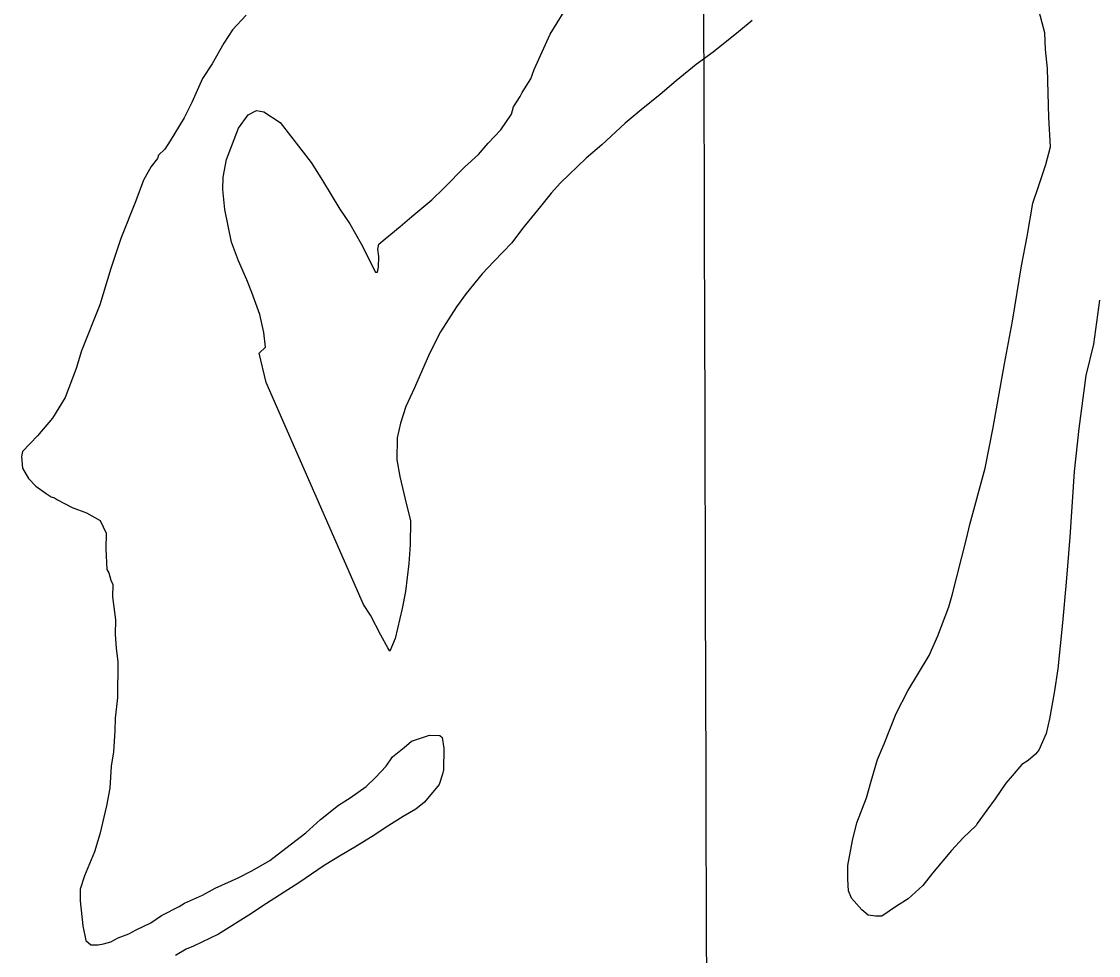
# Model space of a CAD drawing. Extents: x 3355677 to 3393573, y 612928 to 638357.
# Drawn here: x 3385375 to 3386504, y 631805 to 632784 of the extents above; entities that cross this region are included whole.
import ezdxf

# ---------------------------------------------------------------- set-up
doc = ezdxf.new("R2010")
doc.units = 0
doc.layers.add('V-GRID-MAJR', color=7, linetype='Continuous')
doc.layers.add('V-SITE-VEGE', color=7, linetype='Continuous')

msp = doc.modelspace()

# ---------------------------------------------------------------- linework, layer by layer
at = {"layer": 'V-GRID-MAJR'}
msp.add_spline([(3386132.233, 618380.987), (3386114.607, 624440.303), (3386096.975, 630501.554), (3386079.343, 636562.828), (3386079.3370000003, 636564.741)], degree=3, dxfattribs=at)
at = {"layer": 'V-SITE-VEGE'}
for p, q in [((3386447.892, 632772.447), (3386440.607, 632799.96)), ((3385610.509, 632790.8750000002), (3385596.044, 632775.732)), ((3385929.279, 632771.0160000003), (3385943.869, 632794.93)), ((3386141.089, 632785.563), (3386126.667, 632773.705)), ((3385596.044, 632775.732), (3385587.0700000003, 632761.6050000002)), ((3386126.667, 632773.705), (3386100.0470000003, 632752.1540000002)), ((3385912.309, 632733.98), (3385929.279, 632771.0160000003)), ((3386448.739, 632754.894), (3386447.892, 632772.447)), ((3385587.0700000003, 632761.6050000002), (3385574.702, 632739.853)), ((3386100.0470000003, 632752.1540000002), (3386082.324, 632739.247)), ((3386450.6520000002, 632735.131), (3386448.739, 632754.894)), ((3385574.702, 632739.853), (3385564.622, 632724.647)), ((3385908.881, 632724.16), (3385912.309, 632733.98)), ((3386082.324, 632739.247), (3386061.248, 632722.003)), ((3386452.117, 632683.58), (3386450.6520000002, 632735.131)), ((3385564.622, 632724.647), (3385553.303, 632699.59)), ((3385899.9080000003, 632710.035), (3385908.881, 632724.16)), ((3386061.248, 632722.003), (3386044.606, 632707.987)), ((3385897.6550000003, 632705.68), (3385899.9080000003, 632710.035)), ((3386044.606, 632707.987), (3386024.64, 632691.822)), ((3385553.303, 632699.59), (3385545.395, 632683.255)), ((3385888.622, 632687.1690000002), (3385890.924, 632694.812)), ((3385890.924, 632694.812), (3385897.6550000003, 632705.68)), ((3385602.256, 632672.5830000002), (3385612.326, 632686.693)), ((3385612.326, 632686.693), (3385621.157, 632690.953)), ((3385621.157, 632690.953), (3385628.8170000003, 632689.7490000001)), ((3385628.8170000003, 632689.7490000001), (3385646.198, 632678.54)), ((3385877.427, 632670.883), (3385888.622, 632687.1690000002)), ((3386024.64, 632691.822), (3386007.9960000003, 632677.8050000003)), ((3386453.8740000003, 632652.856), (3386452.117, 632683.58)), ((3385545.395, 632683.255), (3385530.805, 632659.34)), ((3385589.735, 632639.868), (3385602.256, 632672.5830000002)), ((3385646.198, 632678.54), (3385678.4930000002, 632636.419)), ((3386007.9960000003, 632677.8050000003), (3385983.555, 632655.128)), ((3385864.072, 632656.8170000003), (3385877.427, 632670.883)), ((3385525.2, 632650.649), (3385518.5300000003, 632644.1650000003)), ((3385530.805, 632659.34), (3385525.2, 632650.649)), ((3385854.035, 632644.9), (3385864.072, 632656.8170000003)), ((3385983.555, 632655.128), (3385966.911, 632641.1090000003)), ((3386449.225, 632634.283), (3386453.8740000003, 632652.856)), ((3385517.387, 632640.892), (3385510.686, 632632.2170000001)), ((3385518.5300000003, 632644.1650000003), (3385517.387, 632640.892)), ((3385586.181, 632621.278), (3385589.735, 632639.868)), ((3385839.599, 632631.946), (3385854.035, 632644.9)), ((3385966.911, 632641.1090000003), (3385940.2290000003, 632615.1730000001)), ((3385510.686, 632632.2170000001), (3385502.811, 632618.0750000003)), ((3385678.4930000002, 632636.419), (3385690.287, 632617.6140000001)), ((3385817.349, 632609.238), (3385839.599, 632631.946)), ((3386441.225, 632611.372), (3386449.225, 632634.283)), ((3385502.811, 632618.0750000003), (3385494.826, 632596.262)), ((3385585.997, 632608.126), (3385586.181, 632621.278)), ((3385690.287, 632617.6140000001), (3385708.502, 632587.755)), ((3385587.893, 632587.267), (3385585.997, 632608.126)), ((3385805.1210000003, 632597.349), (3385817.349, 632609.238)), ((3385930.208, 632604.3520000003), (3385919.0470000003, 632590.255)), ((3385940.2290000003, 632615.1730000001), (3385930.208, 632604.3520000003)), ((3386435.497, 632593.9110000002), (3386441.225, 632611.372)), ((3385494.826, 632596.262), (3385478.923, 632557.014)), ((3385784.0470000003, 632580.105), (3385805.1210000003, 632597.349)), ((3386429.519, 632558.911), (3386435.497, 632593.9110000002)), ((3385595.086, 632553.178), (3385587.893, 632587.267)), ((3385708.502, 632587.755), (3385719.248, 632572.251)), ((3385919.0470000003, 632590.255), (3385900.0840000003, 632567.5)), ((3385719.248, 632572.251), (3385731.012, 632551.253)), ((3385771.832, 632569.314), (3385784.0470000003, 632580.105)), ((3385756.3000000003, 632556.377), (3385771.832, 632569.314)), ((3385900.0840000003, 632567.5), (3385888.906, 632552.31)), ((3385478.923, 632557.014), (3385468.608, 632525.3640000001)), ((3385602.4790000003, 632533.337), (3385595.086, 632553.178)), ((3385731.012, 632551.253), (3385745.938, 632521.4420000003)), ((3385748.473, 632545.5250000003), (3385749.646, 632550.991)), ((3385749.646, 632550.991), (3385756.3000000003, 632556.377)), ((3385888.906, 632552.31), (3385869.991, 632532.8420000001)), ((3386423.6040000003, 632528.295), (3386429.519, 632558.911)), ((3385749.46, 632537.837), (3385748.473, 632545.5250000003)), ((3385749.304, 632526.876), (3385749.46, 632537.837)), ((3385468.608, 632525.3640000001), (3385457.102, 632487.155)), ((3385610.97, 632513.484), (3385602.4790000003, 632533.337)), ((3385748.131, 632521.4120000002), (3385749.304, 632526.876)), ((3385869.991, 632532.8420000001), (3385857.7460000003, 632519.857)), ((3386414.014, 632470.322), (3386423.6040000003, 632528.295)), ((3385745.938, 632521.4420000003), (3385748.131, 632521.4120000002)), ((3385857.7460000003, 632519.857), (3385841.012, 632499.265)), ((3385616.264, 632500.252), (3385610.97, 632513.484)), ((3385624.708, 632477.107), (3385616.264, 632500.252)), ((3385841.012, 632499.265), (3385830.944, 632485.154)), ((3386505.322, 632492.0560000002), (3386499.19, 632446.0920000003)), ((3385457.102, 632487.155), (3385437.7830000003, 632439.187)), ((3385830.944, 632485.154), (3385814.128, 632459.079)), ((3385628.829, 632458.411), (3385624.708, 632477.107)), ((3386405.705, 632425.4890000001), (3386414.014, 632470.322)), ((3385630.803, 632443.033), (3385628.829, 632458.411)), ((3385814.128, 632459.079), (3385802.841, 632436.215)), ((3386499.19, 632446.0920000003), (3386491.049, 632413.316)), ((3385437.7830000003, 632439.187), (3385432.041, 632420.63)), ((3385624.1350000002, 632436.5510000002), (3385630.803, 632443.033)), ((3385631.372, 632405.7490000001), (3385624.1350000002, 632436.5510000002)), ((3385802.841, 632436.215), (3385786.986, 632400.256)), ((3386393.796, 632358.778), (3386405.705, 632425.4890000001)), ((3385432.041, 632420.63), (3385420.643, 632390.0920000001)), ((3386491.049, 632413.316), (3386483.68, 632357.504)), ((3385733.332, 632172.9670000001), (3385631.372, 632405.7490000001)), ((3385420.643, 632390.0920000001), (3385407.18, 632368.3540000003)), ((3385786.986, 632400.256), (3385777.933, 632380.6510000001)), ((3385777.933, 632380.6510000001), (3385772.205, 632363.1890000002)), ((3385407.18, 632368.3540000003), (3385391.5700000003, 632349.937)), ((3385772.205, 632363.1890000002), (3385768.699, 632347.889)), ((3386385.518, 632316.134), (3386393.796, 632358.778)), ((3386483.68, 632357.504), (3386478.661, 632312.6240000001)), ((3385391.5700000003, 632349.937), (3385375.991, 632333.7100000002)), ((3385768.699, 632347.889), (3385768.373, 632324.8690000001)), ((3385375.991, 632333.7100000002), (3385374.8170000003, 632328.246)), ((3385374.8170000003, 632328.246), (3385375.7430000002, 632316.1730000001)), ((3385768.373, 632324.8690000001), (3385771.415, 632307.283)), ((3385375.7430000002, 632316.1730000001), (3385382.164, 632305.118)), ((3386369.3340000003, 632257.1580000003), (3386385.518, 632316.134)), ((3386478.661, 632312.6240000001), (3386474.395, 632243.6130000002)), ((3385382.164, 632305.118), (3385389.7290000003, 632297.336)), ((3385771.415, 632307.283), (3385778.669, 632277.579)), ((3385389.7290000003, 632297.336), (3385400.5810000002, 632289.508)), ((3385400.5810000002, 632289.508), (3385406.017, 632286.142)), ((3385406.017, 632286.142), (3385409.289, 632284.9990000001)), ((3385409.289, 632284.9990000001), (3385412.548, 632282.76)), ((3385412.548, 632282.76), (3385427.785, 632274.8690000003)), ((3385778.669, 632277.579), (3385782.8200000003, 632261.074)), ((3385427.785, 632274.8690000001), (3385443.055, 632269.1719999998)), ((3385443.055, 632269.172), (3385457.194, 632261.297)), ((3385457.194, 632261.297), (3385463.586, 632248.051)), ((3385782.8200000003, 632261.074), (3385782.464, 632235.861)), ((3386365.828, 632241.86), (3386369.3340000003, 632257.1580000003)), ((3385463.586, 632248.051), (3385463.352, 632231.607)), ((3386474.395, 632243.6130000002), (3386470.44, 632196.5230000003)), ((3385463.352, 632231.607), (3385464.139, 632209.665)), ((3385782.464, 632235.861), (3385781.0870000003, 632216.147)), ((3386350.741, 632182.8670000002), (3386365.828, 632241.86)), ((3385464.139, 632209.665), (3385466.285, 632206.349)), ((3385781.0870000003, 632216.147), (3385777.38, 632186.596)), ((3385466.285, 632206.349), (3385468.3680000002, 632198.6450000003)), ((3385468.3680000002, 632198.6450000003), (3385470.5, 632194.229)), ((3385470.5, 632194.229), (3385470.3140000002, 632181.0750000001)), ((3385777.38, 632186.596), (3385773.844, 632169.1040000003)), ((3386470.44, 632196.5230000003), (3386466.5470000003, 632153.818)), ((3385470.3140000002, 632181.0750000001), (3385473.261, 632156.915)), ((3386347.284, 632170.855), (3386350.741, 632182.8670000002)), ((3385740.85, 632161.8980000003), (3385733.332, 632172.9670000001)), ((3385773.844, 632169.1040000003), (3385766.8170000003, 632137.408)), ((3386335.884, 632140.3200000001), (3386347.284, 632170.855)), ((3385473.261, 632156.915), (3385473.044, 632141.5650000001)), ((3385751.5160000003, 632140.9140000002), (3385740.85, 632161.8980000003)), ((3386466.5470000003, 632153.818), (3386461.478, 632105.649)), ((3385473.044, 632141.5650000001), (3385473.9390000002, 632127.3010000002)), ((3385759.004, 632127.6510000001), (3385751.5160000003, 632140.9140000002)), ((3385766.8170000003, 632137.408), (3385761.15, 632124.331)), ((3386326.822, 632119.617), (3386335.884, 632140.3200000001)), ((3385473.9390000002, 632127.3010000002), (3385475.927, 632113.02)), ((3385761.15, 632124.331), (3385759.004, 632127.6510000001)), ((3386304.372, 632082.656), (3386326.822, 632119.617)), ((3385475.927, 632113.02), (3385475.401, 632075.7480000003)), ((3386461.478, 632105.649), (3386457.835, 632080.485)), ((3385475.401, 632075.7480000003), (3385472.898, 632053.8570000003)), ((3386291.971, 632058.711), (3386304.372, 632082.656)), ((3386457.835, 632080.485), (3386453.061, 632053.143)), ((3385472.898, 632053.8570000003), (3385472.7120000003, 632040.701)), ((3386279.4620000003, 632027.0920000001), (3386291.971, 632058.711)), ((3386453.061, 632053.143), (3386449.555, 632037.8420000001)), ((3385472.7120000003, 632040.701), (3385471.307, 632018.796)), ((3385776.166, 632023.252), (3385783.932, 632029.72)), ((3385783.932, 632029.7200000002), (3385802.661, 632036.0340000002)), ((3385802.661, 632036.0340000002), (3385813.622, 632035.8780000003)), ((3385813.622, 632035.878), (3385815.7830000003, 632033.6559999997)), ((3385815.7830000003, 632033.656), (3385817.8200000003, 632022.66)), ((3386449.555, 632037.8420000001), (3386441.633, 632020.411)), ((3385471.307, 632018.796), (3385468.896, 632003.4790000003)), ((3385763.968, 632013.557), (3385776.166, 632023.252)), ((3385817.8200000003, 632022.66), (3385817.495, 631999.643)), ((3386272.6520000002, 632010.7430000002), (3386279.4620000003, 632027.0920000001)), ((3386441.633, 632020.411), (3386438.284, 632016.0740000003)), ((3385757.251, 632003.784), (3385763.968, 632013.557)), ((3386265.751, 631987.8180000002), (3386272.6520000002, 632010.7430000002)), ((3386430.5160000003, 632009.606), (3386423.879, 632005.314)), ((3386438.284, 632016.0740000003), (3386430.5160000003, 632009.6060000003)), ((3385468.896, 632003.4790000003), (3385467.473, 631980.4750000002)), ((3385746.12, 631991.8810000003), (3385757.251, 632003.784)), ((3385816.335, 631995.272), (3385812.893, 631984.358)), ((3385817.495, 631999.643), (3385816.335, 631995.272)), ((3386423.879, 632005.314), (3386413.844, 631993.3960000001)), ((3385736.113, 631982.157), (3385746.12, 631991.881)), ((3385812.893, 631984.358), (3385797.2830000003, 631965.941)), ((3386261.116, 631970.34), (3386265.751, 631987.8180000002)), ((3386407.157, 631985.817), (3386395.963, 631969.529)), ((3386413.844, 631993.3960000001), (3386407.157, 631985.817)), ((3385467.473, 631980.4750000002), (3385463.9220000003, 631961.886)), ((3385719.498, 631970.33), (3385736.113, 631982.157)), ((3385463.9220000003, 631961.886), (3385456.926, 631932.382)), ((3385688.483, 631947.7440000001), (3385707.335, 631962.828)), ((3385707.335, 631962.828), (3385719.498, 631970.33)), ((3385797.2830000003, 631965.941), (3385788.4050000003, 631958.3920000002)), ((3386250.88, 631944.1730000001), (3386261.116, 631970.34)), ((3386395.963, 631969.529), (3386387.023, 631957.591)), ((3385775.142, 631950.904), (3385756.335, 631939.11)), ((3385788.4050000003, 631958.3920000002), (3385775.142, 631950.9040000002)), ((3386387.023, 631957.591), (3386376.955, 631943.484)), ((3385672.935, 631933.711), (3385688.483, 631947.7440000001)), ((3385756.335, 631939.11), (3385745.264, 631931.5920000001)), ((3386246.231, 631925.599), (3386250.88, 631944.1730000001)), ((3386375.829, 631941.307), (3386362.488, 631928.337)), ((3386376.955, 631943.484), (3386375.829, 631941.307)), ((3385456.926, 631932.382), (3385451.181, 631913.8250000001)), ((3385647.443, 631914.3370000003), (3385672.935, 631933.711)), ((3385745.264, 631931.5920000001), (3385724.251, 631918.732)), ((3386362.488, 631928.337), (3386350.2430000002, 631915.3550000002)), ((3385724.251, 631918.732), (3385709.878, 631910.1660000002)), ((3386241.474, 631899.352), (3386246.231, 631925.599)), ((3386350.2430000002, 631915.3550000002), (3386330.171, 631891.519)), ((3385451.181, 631913.8250000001), (3385440.96, 631888.754)), ((3385616.455, 631893.9450000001), (3385635.245, 631904.642)), ((3385635.245, 631904.642), (3385647.443, 631914.3370000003)), ((3385709.878, 631910.1660000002), (3385692.186, 631899.4520000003)), ((3385602.094, 631886.4720000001), (3385616.455, 631893.9450000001)), ((3385692.186, 631899.452), (3385665.613, 631881.1879999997)), ((3386241.273, 631885.1020000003), (3386241.474, 631899.352)), ((3385440.96, 631888.754), (3385436.372, 631874.5650000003)), ((3385577.825, 631875.853), (3385602.094, 631886.4720000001)), ((3386242.199, 631873.029), (3386241.273, 631885.1020000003)), ((3386330.171, 631891.519), (3386320.119, 631878.506)), ((3385436.372, 631874.5650000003), (3385436.202, 631862.509)), ((3385564.563, 631868.366), (3385577.825, 631875.853)), ((3385650.126, 631871.54), (3385626.889, 631856.52)), ((3385665.613, 631881.188), (3385650.126, 631871.54)), ((3386245.377, 631865.308), (3386242.199, 631873.029)), ((3386320.119, 631878.506), (3386304.571, 631864.473)), ((3385436.202, 631862.509), (3385439.1180000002, 631836.153)), ((3385540.275, 631856.6490000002), (3385545.805, 631859.8610000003)), ((3385545.805, 631859.8610000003), (3385564.563, 631868.366)), ((3386256.168, 631853.096), (3386245.377, 631865.308)), ((3386304.571, 631864.473), (3386292.4050000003, 631856.969)), ((3385521.501, 631847.046), (3385540.275, 631856.649)), ((3385615.8200000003, 631849.002), (3385581.526, 631827.559)), ((3385626.889, 631856.52), (3385615.8200000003, 631849.002)), ((3386262.668, 631847.5210000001), (3386256.168, 631853.0960000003)), ((3386270.326, 631846.3170000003), (3386262.668, 631847.5210000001)), ((3386292.4050000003, 631856.969), (3386276.9020000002, 631846.2250000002)), ((3385494.9760000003, 631832.073), (3385510.432, 631839.528)), ((3385510.432, 631839.528), (3385521.501, 631847.046)), ((3386276.9020000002, 631846.2250000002), (3386270.326, 631846.3170000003)), ((3385439.1180000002, 631836.153), (3385442.19, 631820.76)), ((3385476.218, 631823.568), (3385487.24, 631827.797)), ((3385487.24, 631827.797), (3385494.9760000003, 631832.073)), ((3385581.526, 631827.559), (3385555.0330000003, 631814.7780000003)), ((3385442.19, 631820.76), (3385447.607, 631816.2980000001)), ((3385447.607, 631816.2980000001), (3385455.281, 631816.189)), ((3385455.281, 631816.189), (3385460.778, 631817.209)), ((3385460.778, 631817.209), (3385468.483, 631819.292)), ((3385468.483, 631819.292), (3385476.218, 631823.568)), ((3385555.0330000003, 631814.7780000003), (3385547.312, 631811.5970000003)), ((3385547.312, 631811.5970000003), (3385536.259, 631805.1770000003))]:
    msp.add_line(p, q, dxfattribs=at)

doc.saveas('drawing.dxf')
